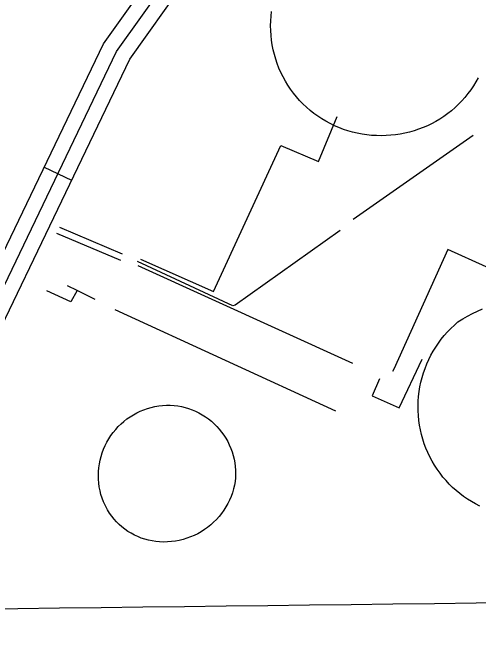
# Model space of a CAD drawing. Extents: x 3704301 to 3742427, y 506229 to 532009.
# Drawn here: x 3722485 to 3722946, y 523889 to 524525 of the extents above; entities that cross this region are included whole.
import ezdxf

# ---------------------------------------------------------------- set-up
doc = ezdxf.new("R2010")
doc.units = 0
for name, color, linetype in [('V-DOMW-TANK', 7, 'Continuous'), ('V-GRID-MAJR', 7, 'Continuous'), ('V-ROAD-CNTR', 7, 'Continuous'), ('V-UTIL-LINE', 7, 'Continuous')]:
    doc.layers.add(name, color=color, linetype=linetype)

msp = doc.modelspace()

# ---------------------------------------------------------------- linework, layer by layer
at = {"layer": 'V-DOMW-TANK'}
for points in [[(3722945.566, 524460.666), (3722943.2830000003, 524456.558), (3722940.823, 524452.552), (3722938.1890000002, 524448.656), (3722935.39, 524444.882), (3722932.424, 524441.232), (3722929.305, 524437.718), (3722926.034, 524434.345), (3722922.62, 524431.113), (3722919.0670000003, 524428.041), (3722915.3850000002, 524425.125), (3722911.575, 524422.372), (3722907.6520000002, 524419.792), (3722903.617, 524417.383), (3722899.484, 524415.155), (3722895.257, 524413.111), (3722890.944, 524411.256), (3722886.5530000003, 524409.589), (3722882.097, 524408.116), (3722877.579, 524406.8420000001), (3722873.0100000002, 524405.769), (3722868.398, 524404.895), (3722863.753, 524404.225), (3722859.0810000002, 524403.76), (3722854.324, 524403.404), (3722849.56, 524403.256), (3722844.79, 524403.318), (3722840.029, 524403.588), (3722835.2830000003, 524404.069), (3722830.565, 524404.757), (3722825.881, 524405.652), (3722821.238, 524406.75), (3722816.651, 524408.057), (3722812.125, 524409.56), (3722807.668, 524411.262), (3722803.292, 524413.156), (3722799.003, 524415.241), (3722794.809, 524417.514), (3722790.721, 524419.97), (3722786.742, 524422.6), (3722782.883, 524425.403), (3722779.1520000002, 524428.375), (3722775.556, 524431.506), (3722772.098, 524434.795), (3722768.791, 524438.23), (3722765.6350000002, 524441.808), (3722762.6410000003, 524445.5210000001), (3722759.813, 524449.363), (3722757.156, 524453.324), (3722754.676, 524457.399), (3722752.378, 524461.577), (3722750.267, 524465.858), (3722748.342, 524470.22), (3722746.615, 524474.666), (3722745.0810000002, 524479.184), (3722743.752, 524483.763), (3722742.622, 524488.398), (3722741.696, 524493.075), (3722740.9790000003, 524497.792), (3722740.467, 524502.533), (3722740.166, 524507.295), (3722740.074, 524512.064), (3722740.193, 524516.832), (3722740.465, 524521.547), (3722740.946, 524526.241)], [(3722899.9820000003, 524081.204), (3722897.7490000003, 524085.396), (3722895.701, 524089.683), (3722893.842, 524094.05100000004), (3722892.173, 524098.50200000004), (3722890.696, 524103.015), (3722889.418, 524107.593), (3722888.343, 524112.217), (3722887.464, 524116.886), (3722886.793, 524121.58900000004), (3722886.322, 524126.315), (3722886.062, 524131.059), (3722886.004, 524135.81), (3722886.154, 524140.55700000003), (3722886.5100000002, 524145.294), (3722887.0670000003, 524150.011), (3722887.833, 524154.699), (3722888.8000000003, 524159.35000000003), (3722889.967, 524163.954), (3722891.3310000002, 524168.504), (3722892.896, 524172.989), (3722894.651, 524177.405), (3722896.596, 524181.73600000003), (3722898.7260000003, 524185.984), (3722901.041, 524190.131), (3722903.5330000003, 524194.17600000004), (3722906.1950000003, 524198.108), (3722909.0300000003, 524201.922), (3722912.024, 524205.61), (3722915.176, 524209.163), (3722918.4790000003, 524212.575), (3722921.926, 524215.844), (3722925.514, 524218.95900000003), (3722930.1920000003, 524221.89), (3722934.978, 524224.646), (3722939.862, 524227.222), (3722944.839, 524229.619), (3722949.904, 524231.822)], [(3722615.506, 524003.93700000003), (3722612.008, 524005.11100000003), (3722608.582, 524006.483), (3722605.242, 524008.052), (3722601.9960000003, 524009.80700000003), (3722598.856, 524011.746), (3722595.833, 524013.864), (3722592.9390000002, 524016.15400000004), (3722590.181, 524018.60500000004), (3722587.568, 524021.21), (3722585.11, 524023.963), (3722582.812, 524026.85000000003), (3722580.686, 524029.867), (3722578.739, 524032.998), (3722576.973, 524036.238), (3722574.528, 524040.979), (3722573.217, 524044.565), (3722572.105, 524048.217), (3722571.1920000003, 524051.92600000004), (3722570.483, 524055.678), (3722569.9790000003, 524059.463), (3722569.684, 524063.27), (3722569.6, 524067.087), (3722569.719, 524070.903), (3722570.051, 524074.708), (3722570.588, 524078.489), (3722571.3310000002, 524082.232), (3722572.275, 524085.931), (3722573.4220000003, 524089.574), (3722574.7660000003, 524093.148), (3722576.304, 524096.642), (3722578.0300000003, 524100.05), (3722579.937, 524103.35500000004), (3722582.024, 524106.554), (3722584.2830000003, 524109.632), (3722586.705, 524112.586), (3722589.286, 524115.4), (3722592.0160000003, 524118.068), (3722594.8850000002, 524120.585), (3722597.892, 524122.94), (3722601.021, 524125.13), (3722604.265, 524127.143), (3722607.613, 524128.978), (3722611.056, 524130.62700000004), (3722614.5870000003, 524132.085), (3722618.1890000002, 524133.346), (3722621.855, 524134.411), (3722625.576, 524135.273), (3722629.3370000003, 524135.933), (3722633.127, 524136.386), (3722636.9390000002, 524136.629), (3722640.756, 524136.664), (3722644.453, 524136.39), (3722648.127, 524135.912), (3722651.77, 524135.237), (3722655.373, 524134.358), (3722658.92, 524133.289), (3722662.404, 524132.025), (3722665.815, 524130.575), (3722669.1410000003, 524128.941), (3722672.373, 524127.129), (3722675.5, 524125.142), (3722678.515, 524122.985), (3722681.407, 524120.669), (3722684.168, 524118.199), (3722686.791, 524115.582), (3722689.265, 524112.827), (3722691.588, 524109.94), (3722693.7460000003, 524106.931), (3722695.737, 524103.81), (3722697.555, 524100.582), (3722699.194, 524097.26300000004), (3722700.648, 524093.859), (3722701.914, 524090.379), (3722702.985, 524086.838), (3722703.863, 524083.244), (3722704.541, 524079.607), (3722705.022, 524075.93700000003), (3722705.299, 524072.248), (3722705.375, 524068.55), (3722705.248, 524064.853), (3722704.918, 524061.169), (3722704.3850000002, 524057.509), (3722703.4620000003, 524053.726), (3722702.3370000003, 524050.001), (3722701.008, 524046.341), (3722699.481, 524042.76300000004), (3722697.758, 524039.267), (3722695.847, 524035.876), (3722693.754, 524032.591), (3722691.485, 524029.425), (3722689.046, 524026.387), (3722686.4450000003, 524023.485), (3722683.686, 524020.733), (3722680.784, 524018.132), (3722677.741, 524015.695), (3722674.573, 524013.42600000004), (3722671.282, 524011.333), (3722667.884, 524009.424), (3722664.384, 524007.699), (3722660.796, 524006.174)], [(3722947.11, 524036.814), (3722942.949, 524038.933), (3722938.881, 524041.231), (3722934.921, 524043.70300000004), (3722931.0700000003, 524046.34500000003), (3722927.341, 524049.151), (3722923.734, 524052.114), (3722920.2630000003, 524055.231), (3722916.931, 524058.496), (3722913.744, 524061.902), (3722910.662, 524065.517), (3722907.74, 524069.26), (3722904.981, 524073.129), (3722902.394, 524077.112), (3722899.9820000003, 524081.204)], [(3722660.796, 524006.174), (3722657.13, 524004.838), (3722653.396, 524003.71), (3722649.606, 524002.784), (3722645.772, 524002.06700000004), (3722641.903, 524001.56), (3722638.014, 524001.265), (3722634.112, 524001.181), (3722630.213, 524001.31), (3722626.326, 524001.65), (3722622.681, 524002.207), (3722619.068, 524002.969), (3722615.506, 524003.93700000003)]]:
    msp.add_lwpolyline(points, dxfattribs=at)
at = {"layer": 'V-GRID-MAJR'}
msp.add_spline([(3708427.129, 523767.243), (3713705.816, 523829.819), (3718984.494, 523893.163), (3724263.162, 523957.275), (3729541.821, 524022.155), (3734820.471, 524087.803), (3740099.111, 524154.218), (3740099.112, 524154.218)], degree=3, dxfattribs=at)
at = {"layer": 'V-ROAD-CNTR'}
msp.add_line((3722516.0269289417, 524372.1782294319), (3722543.061874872, 524359.17425544), dxfattribs=at)
for points in [[(3722191.1755786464, 523640.8046921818), (3722380.5121999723, 524055.82486213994), (3722587.6627856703, 524486.5090007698), (3722640.751679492, 524561.1938513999), (3722781.208398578, 524905.6791624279), (3722779.796401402, 524971.7970301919), (3722792.245376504, 525003.82296614), (3722843.2312745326, 525031.65791047), (3722869.861221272, 525059.4498548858), (3722925.71710956, 525205.834562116), (3722918.9831230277, 525252.733468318), (3722900.948159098, 525269.7804342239), (3722651.9116571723, 525380.038213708), (3722476.3230083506, 525461.5380507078), (3722110.977739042, 525628.295717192)], [(3722177.52860594, 523647.03067972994), (3722366.9282271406, 524062.18884941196), (3722574.6978116, 524494.1599854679), (3722627.5187059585, 524568.466836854), (3722766.1454287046, 524908.4651568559), (3722764.7364315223, 524974.4550248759), (3722780.249400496, 525014.3639450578), (3722834.006292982, 525043.7118863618), (3722856.929247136, 525067.634838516), (3722910.31714036, 525207.5505586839), (3722904.8791512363, 525245.4244829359), (3722892.518175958, 525257.108459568), (3722645.7176695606, 525366.3762410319), (3722624.972708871, 525376.0050336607)], [(3722204.822551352, 523634.578704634), (3722394.096172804, 524049.4608748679), (3722600.6277597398, 524478.8580160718), (3722653.9846530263, 524553.9208659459), (3722796.2713684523, 524902.893168), (3722794.856371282, 524969.1390355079), (3722804.2413525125, 524993.2819872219), (3722852.4562560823, 525019.6039345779), (3722882.793195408, 525051.2648712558), (3722941.11707876, 525204.118565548), (3722940.7160795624, 525206.9125599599)]]:
    msp.add_lwpolyline(points, dxfattribs=at)
at = {"layer": 'V-UTIL-LINE'}
for p, q in [((3722940.483, 524403.643), (3722821.867, 524320.2390000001)), ((3722593.591, 524286.164), (3722531.375, 524312.503)), ((3722591.903, 524279.657), (3722528.4990000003, 524306.572)), ((3722608.469, 524274.677), (3722821.273, 524178.298)), ((3722586.019, 524231.37), (3722804.1780000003, 524130.93))]:
    msp.add_line(p, q, dxfattribs=at)
for points in [[(3723062.992, 524411.061), (3723006.691, 524435.707), (3723002.734, 524422.1), (3723019.935, 524413.474), (3722953.299, 524273.538), (3722915.362, 524290.751), (3722862.018, 524172.20300000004), (3722860.869, 524169.829)], [(3722611.3370000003, 524281.195), (3722683.645, 524249.087), (3722750.222, 524393.735), (3722787.555, 524377.6950000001), (3722805.864, 524422.129)], [(3722809.032, 524309.47), (3722705.031, 524235.679), (3722702.682, 524235.058), (3722608.42, 524278.685)], [(3722566.449, 524241.028), (3722548.59, 524250.066), (3722539.163, 524254.836)], [(3722548.59, 524250.066), (3722542.309, 524238.96), (3722518.595, 524249.865)], [(3722847.991, 524162.598), (3722840.534, 524146.001), (3722867.21, 524133.955), (3722890.19, 524181.982)]]:
    msp.add_lwpolyline(points, dxfattribs=at)

doc.saveas('drawing.dxf')
